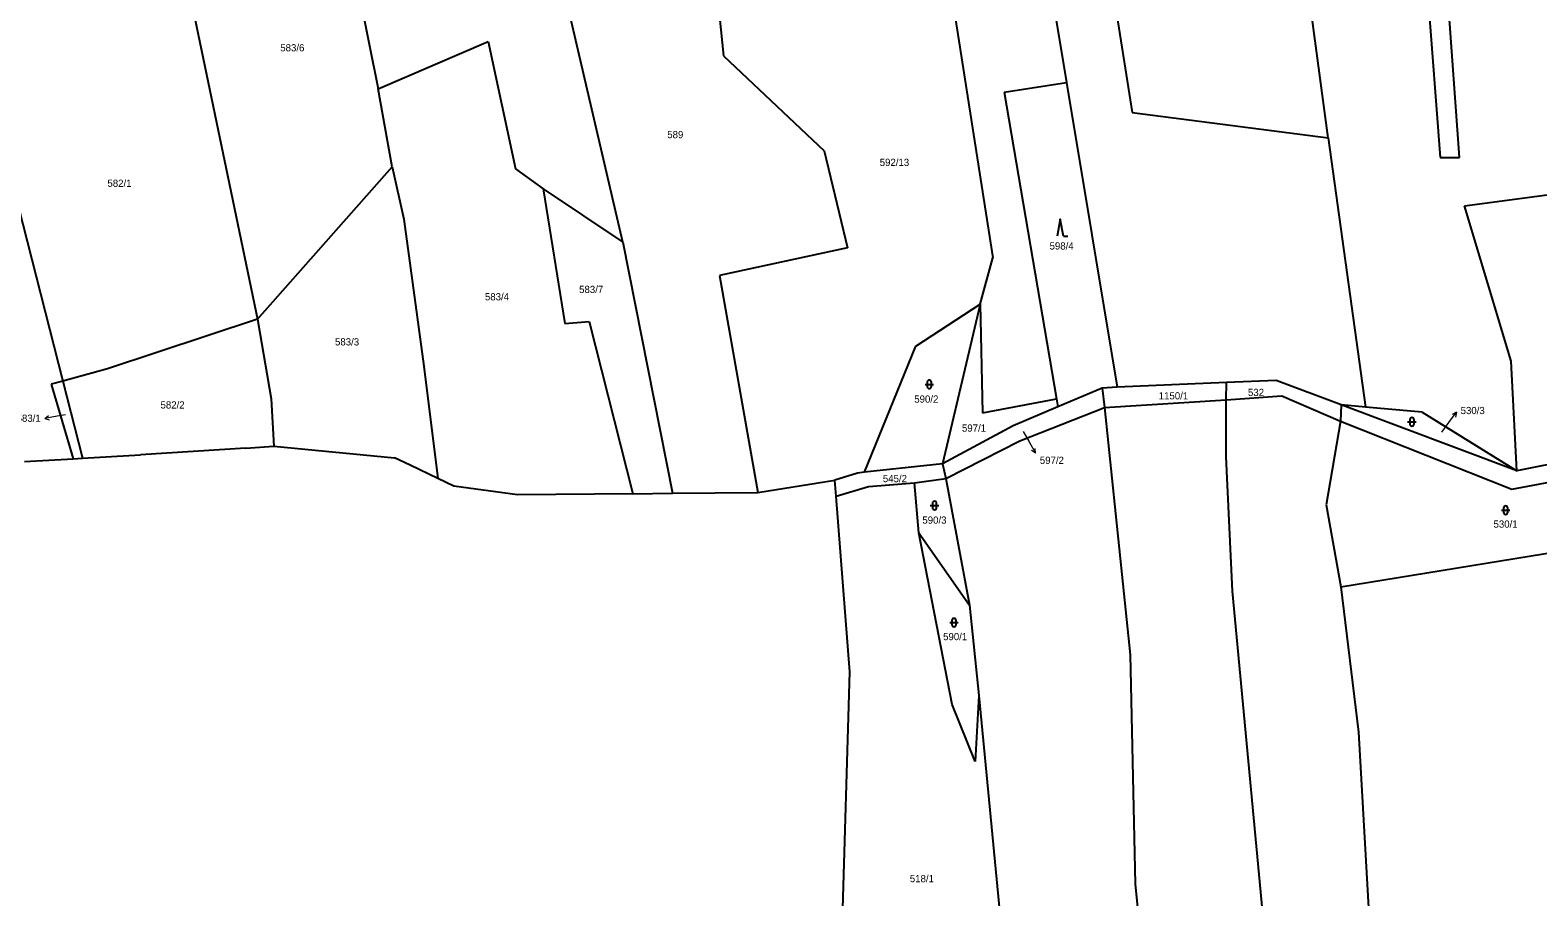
# Model space of a CAD drawing. Extents: x -765428 to -762163, y -1107632 to -1104975.
# Drawn here: x -765051 to -764695.4, y -1105836.4 to -1105632 of the extents above; entities that cross this region are included whole.
import ezdxf
from ezdxf.enums import TextEntityAlignment as Align

# ---------------------------------------------------------------- set-up
doc = ezdxf.new("R2010")
doc.units = 0
doc.header["$LTSCALE"] = 0.68
for name, color, linetype, lineweight in [('1', 7, 'Continuous', 25), ('3', 7, 'Continuous', 25), ('7', 7, 'Continuous', 13)]:
    doc.layers.add(name, color=color, linetype=linetype, lineweight=lineweight)
doc.layers.add('2', color=7, linetype='Continuous')

msp = doc.modelspace()

# ---------------------------------------------------------------- linework, layer by layer
at = {"layer": '1'}
for p, q in [((-764824.96, -1105534.39), (-764806.59, -1105644.27)), ((-764713.9, -1105662.04), (-764720.23, -1105573.58)), ((-764724.8, -1105579.16), (-764718.5, -1105662.04)), ((-764981.63, -1105582.03), (-764968.9, -1105645.84)), ((-764911.22, -1105681.96), (-764933.42, -1105586.34)), ((-764801.33, -1105586.45), (-764791.07, -1105651.42)), ((-764744.91, -1105657.39), (-764752.15, -1105602.87)), ((-764834.67, -1105617.47), (-764823.92, -1105685.68)), ((-764888.43, -1105628.84), (-764887.5, -1105638.01)), ((-765063.12, -1105637.02), (-765043.25, -1105714.76)), ((-764968.9, -1105645.84), (-764942.96, -1105634.66)), ((-764942.96, -1105634.66), (-764936.55, -1105664.68)), ((-764887.5, -1105638.01), (-764863.77, -1105660.4)), ((-764821.31, -1105646.62), (-764806.59, -1105644.27)), ((-764806.59, -1105644.27), (-764794.66, -1105716.21)), ((-764965.61, -1105664.19), (-764968.9, -1105645.84)), ((-764821.31, -1105646.62), (-764808.95, -1105718.94)), ((-764791.07, -1105651.42), (-764744.91, -1105657.39)), ((-764744.91, -1105657.39), (-764736.1, -1105720.87)), ((-764863.77, -1105660.4), (-764858.26, -1105683.35)), ((-764718.5, -1105662.04), (-764713.9, -1105662.04)), ((-764997.37, -1105700.12), (-764965.61, -1105664.19)), ((-764965.61, -1105664.19), (-764962.88, -1105676.59)), ((-764936.55, -1105664.68), (-764930.01, -1105669.37)), ((-764712.74, -1105673.44), (-764679.03, -1105668.92)), ((-764930.01, -1105669.37), (-764911.22, -1105681.96)), ((-764930.01, -1105669.37), (-764924.91, -1105701.2)), ((-764701.76, -1105710.04), (-764712.74, -1105673.44)), ((-764962.88, -1105676.59), (-764958.14, -1105711.2)), ((-764911.22, -1105681.96), (-764899.49, -1105741.23)), ((-764858.26, -1105683.35), (-764888.44, -1105689.85)), ((-764826.97, -1105696.63), (-764823.92, -1105685.68)), ((-764888.44, -1105689.85), (-764879.39, -1105741.01)), ((-764842.1, -1105706.5), (-764826.97, -1105696.63)), ((-764826.97, -1105696.63), (-764835.8, -1105734.25)), ((-764826.97, -1105696.63), (-764826.36, -1105722.27)), ((-764997.37, -1105700.12), (-764994.14, -1105718.98)), ((-764924.91, -1105701.2), (-764919.16, -1105700.71)), ((-764919.16, -1105700.71), (-764908.85, -1105741.33)), ((-764854.21, -1105736.24), (-764842.1, -1105706.5)), ((-764958.14, -1105711.2), (-764954.81, -1105737.77)), ((-764700.36, -1105735.96), (-764701.76, -1105710.04)), ((-765043.25, -1105714.76), (-765045.99, -1105715.51)), ((-765032.75, -1105711.89), (-765043.25, -1105714.76)), ((-765043.25, -1105714.76), (-765038.6, -1105732.95)), ((-764768.86, -1105715.12), (-764794.66, -1105716.21)), ((-764768.92, -1105719.21), (-764768.86, -1105715.12)), ((-764757.11, -1105714.64), (-764768.86, -1105715.12)), ((-764741.84, -1105720.37), (-764757.11, -1105714.64)), ((-765045.99, -1105715.51), (-765040.85, -1105733.08)), ((-764994.14, -1105718.98), (-764993.5, -1105730.14)), ((-764826.36, -1105722.27), (-764808.95, -1105718.94)), ((-764808.95, -1105718.94), (-764808.63, -1105720.83)), ((-764798.21, -1105716.41), (-764808.63, -1105720.83)), ((-764794.66, -1105716.21), (-764798.21, -1105716.41)), ((-764798.21, -1105716.41), (-764797.66, -1105720.99)), ((-764768.92, -1105719.21), (-764755.8, -1105718.25)), ((-764755.8, -1105718.25), (-764741.99, -1105724.2)), ((-764808.63, -1105720.83), (-764819.19, -1105725.3)), ((-764817.61, -1105728.85), (-764797.66, -1105720.99)), ((-764797.66, -1105720.99), (-764768.92, -1105719.21)), ((-764797.66, -1105720.99), (-764791.55, -1105779.36)), ((-764768.95, -1105732.62), (-764768.92, -1105719.21)), ((-764741.84, -1105720.37), (-764741.99, -1105724.2)), ((-764736.1, -1105720.87), (-764741.84, -1105720.37)), ((-764700.36, -1105735.96), (-764741.84, -1105720.37)), ((-764722.73, -1105722.05), (-764736.1, -1105720.87)), ((-764722.73, -1105722.05), (-764700.36, -1105735.96)), ((-764819.19, -1105725.3), (-764835.8, -1105734.25)), ((-764741.99, -1105724.2), (-764745.33, -1105743.98)), ((-764741.99, -1105724.2), (-764701.57, -1105740.27)), ((-764835.08, -1105737.74), (-764817.61, -1105728.85)), ((-765052.29, -1105733.74), (-765040.85, -1105733.08)), ((-765040.85, -1105733.08), (-765038.6, -1105732.95)), ((-765038.6, -1105732.95), (-765024.92, -1105732.17)), ((-765000.15, -1105730.57), (-765024.92, -1105732.17)), ((-765000.15, -1105730.57), (-764993.5, -1105730.14)), ((-764993.5, -1105730.14), (-764965.08, -1105732.84)), ((-764961.36, -1105734.63), (-764965.08, -1105732.84)), ((-764767.43, -1105764.34), (-764768.95, -1105732.62)), ((-764669.45, -1105729.7), (-764700.36, -1105735.96)), ((-764954.81, -1105737.77), (-764961.36, -1105734.63)), ((-764855.85, -1105736.51), (-764861.22, -1105738.1)), ((-764854.21, -1105736.24), (-764855.85, -1105736.51)), ((-764835.8, -1105734.25), (-764854.21, -1105736.24)), ((-764835.8, -1105734.25), (-764835.08, -1105737.74)), ((-764701.57, -1105740.27), (-764667.23, -1105733.81)), ((-764951.07, -1105739.56), (-764954.81, -1105737.77)), ((-764936.07, -1105741.58), (-764951.07, -1105739.56)), ((-764879.39, -1105741.01), (-764861.22, -1105738.1)), ((-764860.92, -1105741.88), (-764861.22, -1105738.1)), ((-764860.92, -1105741.88), (-764853.26, -1105739.59)), ((-764853.26, -1105739.59), (-764842.46, -1105738.77)), ((-764842.46, -1105738.77), (-764835.08, -1105737.74)), ((-764841.4, -1105750.52), (-764842.46, -1105738.77)), ((-764835.08, -1105737.74), (-764829.45, -1105767.6)), ((-764908.85, -1105741.33), (-764936.07, -1105741.58)), ((-764908.85, -1105741.33), (-764899.49, -1105741.23)), ((-764899.49, -1105741.23), (-764879.39, -1105741.01)), ((-764857.67, -1105783.38), (-764860.92, -1105741.88)), ((-764745.33, -1105743.98), (-764741.87, -1105763.31)), ((-764833.52, -1105791.09), (-764841.4, -1105750.52)), ((-764841.4, -1105750.52), (-764829.45, -1105767.6)), ((-764741.87, -1105763.31), (-764660.46, -1105749.98)), ((-764759.85, -1105845.28), (-764767.43, -1105764.34)), ((-764741.87, -1105763.31), (-764737.75, -1105797.59)), ((-764829.45, -1105767.6), (-764827.27, -1105788.95)), ((-764791.55, -1105779.36), (-764790.43, -1105833.34)), ((-764860.55, -1105881.24), (-764857.67, -1105783.38)), ((-764827.27, -1105788.95), (-764828.09, -1105804.5)), ((-764827.27, -1105788.95), (-764820.75, -1105856.13)), ((-764828.09, -1105804.5), (-764833.52, -1105791.09)), ((-764737.75, -1105797.59), (-764735.02, -1105845.37)), ((-764790.43, -1105833.34), (-764782.69, -1105907.95))]:
    msp.add_line(p, q, dxfattribs=at)
msp.add_lwpolyline([(-765013.35, -1105623.43), (-764997.37, -1105700.12), (-765032.75, -1105711.89)], dxfattribs=at)
at = {"layer": '3'}
for p, q in [((-764807.3, -1105680.57), (-764806.304, -1105680.57)), ((-764839.451, -1105715.021), (-764839.451, -1105716.022)), ((-764838.449, -1105716.022), (-764838.449, -1105715.021)), ((-764839.951, -1105715.521), (-764837.949, -1105715.521)), ((-764726.141, -1105724.361), (-764724.139, -1105724.361)), ((-764725.641, -1105723.861), (-764725.641, -1105724.862)), ((-764724.639, -1105724.862), (-764724.639, -1105723.861)), ((-764838.211, -1105743.611), (-764838.211, -1105744.612)), ((-764837.209, -1105744.612), (-764837.209, -1105743.611)), ((-764838.711, -1105744.111), (-764836.709, -1105744.111)), ((-764704.031, -1105745.211), (-764702.029, -1105745.211)), ((-764703.531, -1105744.711), (-764703.531, -1105745.712)), ((-764702.529, -1105745.712), (-764702.529, -1105744.711)), ((-764834.111, -1105771.731), (-764832.109, -1105771.731)), ((-764833.611, -1105771.231), (-764833.611, -1105772.232)), ((-764832.609, -1105772.232), (-764832.609, -1105771.231))]:
    msp.add_line(p, q, dxfattribs=at)
msp.add_lwpolyline([(-764807.3, -1105680.57), (-764808.05, -1105676.57), (-764808.8, -1105680.57)], dxfattribs=at)
for centre, start, end in [((-764838.95, -1105715.0209), 0, 180), ((-764838.95, -1105716.0209), 180, 359.98789), ((-764725.14, -1105723.8609), 0, 180), ((-764725.14, -1105724.8609), 180, 359.98789), ((-764837.71, -1105743.6109), 0, 180), ((-764837.71, -1105744.6109), 180, 359.98789), ((-764703.03, -1105744.7109), 0, 180), ((-764703.03, -1105745.7109), 180, 359.98789), ((-764833.11, -1105771.2309), 0, 180), ((-764833.11, -1105772.2309), 180, 359.98789)]:
    msp.add_arc(centre, 0.5, start, end, dxfattribs=at)
at = {"layer": '7'}
for p, q in [((-764714.646, -1105722.122), (-764715.64, -1105722.638)), ((-765047.535, -1105723.561), (-765046.462, -1105723.88)), ((-764813.905, -1105731.745), (-764813.953, -1105730.626))]:
    msp.add_line(p, q, dxfattribs=at)
for points in [[(-764718.05, -1105726.8), (-764716.41, -1105724.55), (-764714.646, -1105722.122), (-764714.83, -1105723.227)], [(-765042.61, -1105722.71), (-765044.58, -1105723.04), (-765047.535, -1105723.561), (-765046.636, -1105722.894)], [(-764816.77, -1105726.62), (-764815.36, -1105729.12), (-764813.905, -1105731.745), (-764814.829, -1105731.112)]]:
    msp.add_lwpolyline(points, dxfattribs=at)

# ---------------------------------------------------------------- texts
at = {"layer": '2'}
for s, p in [('583/6', (-764989.15, -1105636.965)), ('589', (-764898.839, -1105657.445)), ('592/13', (-764847.16, -1105663.995)), ('582/1', (-765029.91, -1105668.925)), ('583/4', (-764940.89, -1105695.705)), ('583/7', (-764918.68, -1105693.975)), ('583/3', (-764976.24, -1105706.345)), ('1150/1', (-764781.36, -1105719.075)), ('532', (-764761.899, -1105718.275)), ('582/2', (-765017.39, -1105721.225)), ('597/1', (-764828.4, -1105726.685)), ('545/2', (-764847.05, -1105738.605)), ('590/3', (-764837.73, -1105748.395)), ('590/1', (-764832.84, -1105775.885)), ('518/1', (-764840.69, -1105832.985))]:
    msp.add_text(s, height=1.7, dxfattribs=at).set_placement(p, align=Align.CENTER)
for s, p in [('598/4', (-764810.58, -1105683.715)), ('590/2', (-764842.49, -1105719.845)), ('530/3', (-764713.65, -1105722.545)), ('597/2', (-764812.88, -1105734.295)), ('530/1', (-764705.89, -1105749.335))]:
    msp.add_text(s, height=1.7, dxfattribs=at).set_placement(p)
msp.add_text('583/1', height=1.7, dxfattribs=at).set_placement((-765048.48, -1105724.365), align=Align.RIGHT)

doc.saveas('drawing.dxf')
